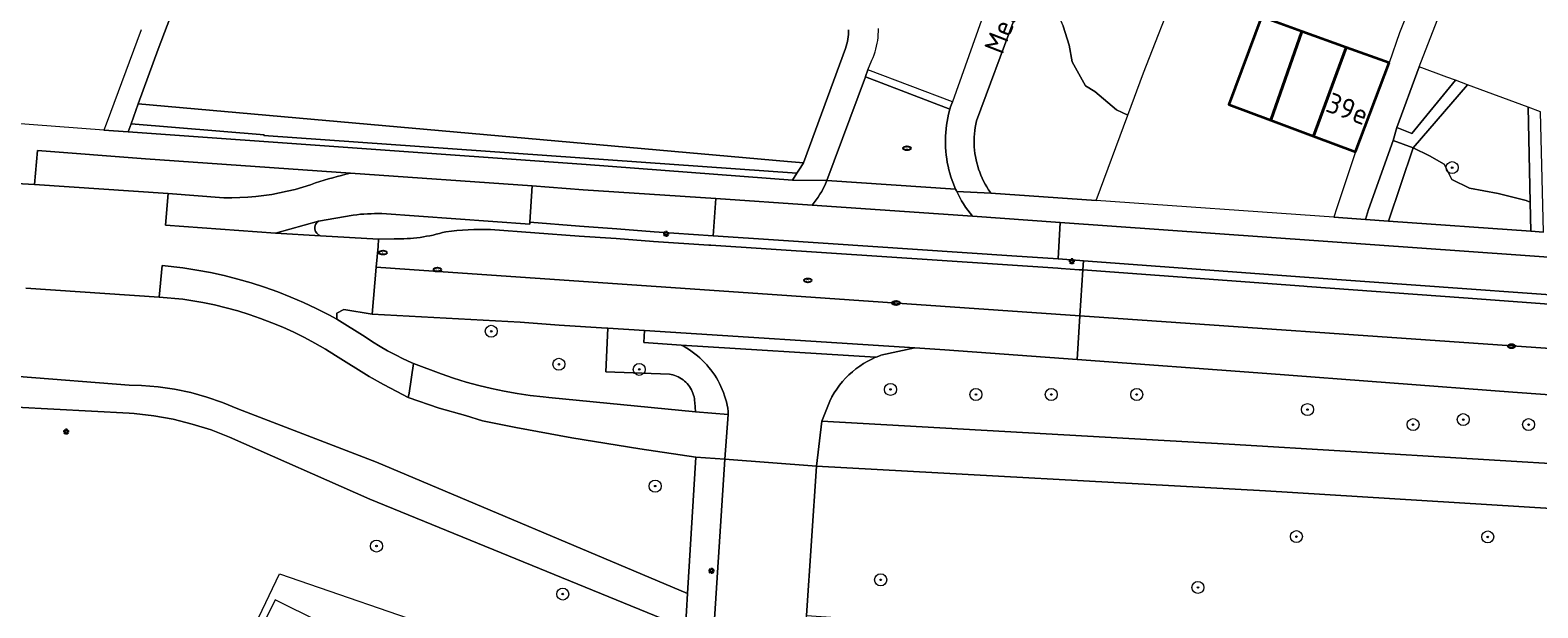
# Model space of a CAD drawing. Header units: metres. Extents: x 152610 to 160096, y 456114 to 462495.
# Tile 552 of 656: x 158102 to 158203, y 460944 to 460982. Entities that reach past the tile are written whole.
import ezdxf
from ezdxf.enums import TextEntityAlignment as Align

# ---------------------------------------------------------------- set-up
doc = ezdxf.new("R2010")
doc.units = ezdxf.units.M
doc.header["$LTSCALE"] = 0.5
doc.layers.get('0').update_dxf_attribs({"linetype": 'CONTINUOUS'})
for name, color, linetype, lineweight in [('B-PV-GR-BEPLANTING_CULTUUR_HEESTERS-GV', 251, 'CONTINUOUS', 18), ('B-PV-GR-BOOM-S', 251, 'CONTINUOUS', 25), ('B-PV-GR-HAAG-GV', 251, 'CONTINUOUS', 13), ('B-PV-IE-MEUBILAIR-S', 251, 'CONTINUOUS', 25), ('B-PV-OG-BEBOUWING-GV', 6, 'CONTINUOUS', 35), ('B-PV-OG-BEBOUWING-T18', 1, 'CONTINUOUS', 18), ('B-PV-OG-BEBOUWING_SCHUUR-GV', 251, 'CONTINUOUS', 18), ('B-PV-OG-TERREIN_BEGROEID-GV', 251, 'CONTINUOUS', 18), ('B-PV-OG-TOPOGRAFIE-T18', 1, 'CONTINUOUS', 18), ('B-PV-OG-WEG-GV', 251, 'CONTINUOUS', 18), ('B-PV-VH-GESLOTENVERHARDING_ASFALT-GV', 251, 'CONTINUOUS', 18), ('B-PV-VH-HALFVERHARDING_GRIND-GV', 251, 'CONTINUOUS', 18), ('B-PV-VH-ONVERHARD_ZAND-GV', 251, 'CONTINUOUS', 18), ('B-PV-VH-OPENVERHARDING_BETONELEMENT-GV', 251, 'CONTINUOUS', 18), ('B-PV-VH-OPENVERHARDING_BETONSTRAATSTEEN-GV', 251, 'CONTINUOUS', 18), ('B-PV-VH-OPENVERHARDING_STRAATBAKSTEEN-GV', 251, 'CONTINUOUS', 18), ('B-PV-VH-OPENVERHARDING_TEGEL-GV', 251, 'CONTINUOUS', 18)]:
    doc.layers.add(name, color=color, linetype=linetype, lineweight=lineweight)
doc.styles.add('NLCS-ISO', font='NLCS-ISO.ttf')
doc.styles.add('NLCS-ISO-M750-T18', font='NLCS-ISO.ttf', dxfattribs={"height": 1.35})

# ---------------------------------------------------------------- blocks, each defined once
blk = doc.blocks.new('SIE-MEUBILAIR_PAAL_LICHTMAST-SO')
for points in [[(-0.62, 0), (-1, 0)], [(-0.71, 0.71), (-0.44, 0.44)], [(0, 1), (0, 0.62)], [(0.44, 0.44), (0.71, 0.71)], [(1, 0), (0.62, 0)], [(-0.71, -0.71), (-0.44, -0.44)], [(0, -0.62), (0, -1)], [(0.44, -0.44), (0.71, -0.71)]]:
    blk.add_lwpolyline(points)
blk.add_circle((0, 0), 0.5)
blk = doc.blocks.new('SIE-MEUBILAIR_PUT_RIOOLPUT-SO')
blk.add_ellipse((0, 0), major_axis=(1.25, 0), ratio=0.54)
at = {"style": 'NLCS-ISO'}
blk.add_text('ri', height=0.75, dxfattribs=at).set_placement((-0.04, 0.07), align=Align.MIDDLE_CENTER)
blk = doc.blocks.new('SGR-BOOM_GBKN-SO')
at = {"linetype": 'ByBlock', "lineweight": 18}
h = blk.add_hatch(color=0, dxfattribs=at)
h.dxf.hatch_style = 1
edge = h.paths.add_edge_path()
edge.add_arc((0, 0), 0.25, 0, 360)
at = {"color": 0, "linetype": 'ByBlock', "lineweight": 18}
for radius in [2, 0.25]:
    blk.add_circle((0, 0), radius, dxfattribs=at)
at = {"color": 0, "linetype": 'ByBlock', "lineweight": 18, "style": 'NLCS-ISO'}
blk.add_attdef('SOORT', (2.5, 0), '', height=1.5, dxfattribs=at)

msp = doc.modelspace()

# ---------------------------------------------------------------- linework, layer by layer
at = {"layer": 'B-PV-GR-BEPLANTING_CULTUUR_HEESTERS-GV', "flags": 128}
for points in [[(158169.5, 460985.017), (158170.566, 460983.761), (158171.025, 460982.73), (158171.415, 460981.454), (158171.628, 460980.359), (158172.506, 460978.744), (158173.128, 460978.381), (158174.567, 460977.162), (158175.34, 460976.801), (158176.385, 460979.613), (158178.617, 460985.375), (158169.994, 460988.627), (158168.666, 460985.372)], [(158196.577, 460979.333), (158194.735, 460980.012), (158193.248, 460975.97), (158194.25, 460975.573), (158197.155, 460979.12)], [(158194.353, 460974.622), (158192.698, 460969.737), (158202.187, 460969.065), (158202.143, 460971.004), (158201.869, 460971.124), (158200.014, 460971.582), (158198.091, 460971.927), (158196.924, 460972.523), (158196.405, 460973.526), (158195.426, 460974.088)]]:
    msp.add_lwpolyline(points, close=True, dxfattribs=at)
at = {"layer": 'B-PV-GR-HAAG-GV', "flags": 128}
for points in [[(158152.663, 460973.712), (158109.404, 460977.555), (158108.918, 460976.223), (158117.778, 460975.487), (158117.772, 460975.434), (158153.288, 460972.936), (158153.547, 460973.326), (158153.728, 460973.617)], [(158194.353, 460974.622), (158193, 460975.118), (158191.365, 460970.508), (158191.169, 460969.845), (158192.698, 460969.737)]]:
    msp.add_lwpolyline(points, close=True, dxfattribs=at)
msp.add_lwpolyline([(158123.531, 460972.927), (158109.892, 460973.894), (158102.676, 460974.448), (158102.493, 460972.182), (158111.399, 460971.575), (158115.111, 460971.301), (158115.643, 460971.296), (158116.174, 460971.308), (158116.705, 460971.337), (158117.235, 460971.383), (158117.763, 460971.445), (158118.289, 460971.524), (158118.812, 460971.619), (158119.332, 460971.731), (158119.848, 460971.858), (158120.36, 460972.002), (158120.867, 460972.162), (158121.217, 460972.283)], dxfattribs=at)
at = {"layer": 'B-PV-GR-HAAG-GV'}
msp.add_lwpolyline([(158121.217, 460972.283, -0.0268766), (158123.531, 460972.927)], format="xyb", dxfattribs=at)
at = {"layer": 'B-PV-OG-BEBOUWING-GV', "flags": 128}
for points in [[(158186.928, 460982.374), (158184.238, 460983.345), (158182.062, 460977.503), (158184.858, 460976.463)], [(158189.881, 460981.307), (158186.928, 460982.374), (158184.858, 460976.463), (158187.705, 460975.405)], [(158192.74, 460980.275), (158189.881, 460981.307), (158187.705, 460975.405), (158190.508, 460974.363)]]:
    msp.add_lwpolyline(points, close=True, dxfattribs=at)
at = {"layer": 'B-PV-OG-BEBOUWING_SCHUUR-GV', "flags": 128}
msp.add_lwpolyline([(158121.518, 460943.023), (158118.52, 460944.508), (158117.053, 460941.546), (158120.051, 460940.061)], close=True, dxfattribs=at)
at = {"layer": 'B-PV-OG-TERREIN_BEGROEID-GV', "flags": 128}
for points in [[(158117.431, 460998.84), (158110.728, 460981.19), (158109.404, 460977.555), (158152.663, 460973.712), (158153.728, 460973.617), (158156.512, 460981.238), (158156.566, 460981.388), (158156.612, 460981.541), (158156.65, 460981.696), (158156.681, 460981.853), (158156.704, 460982.011), (158156.719, 460982.17), (158156.726, 460982.329), (158156.725, 460982.489)], [(158167.767, 460983.168), (158165.251, 460976.412), (158165.205, 460976.2), (158165.166, 460975.986), (158165.136, 460975.771), (158165.114, 460975.555), (158165.099, 460975.339), (158165.093, 460975.121), (158165.094, 460974.904), (158165.104, 460974.687), (158165.121, 460974.471), (158165.146, 460974.255), (158165.18, 460974.041), (158165.221, 460973.828), (158165.27, 460973.616), (158165.327, 460973.406), (158165.391, 460973.199), (158165.464, 460972.994), (158165.543, 460972.792), (158165.63, 460972.593), (158165.724, 460972.398), (158165.826, 460972.206), (158165.934, 460972.017), (158166.049, 460971.834), (158166.171, 460971.654), (158166.199, 460971.615), (158173.227, 460971.117), (158175.34, 460976.801), (158174.567, 460977.162), (158173.128, 460978.381), (158172.506, 460978.744), (158171.628, 460980.359), (158171.415, 460981.454), (158171.025, 460982.73)], [(158101.444, 460959.401), (158108.783, 460958.817), (158109.613, 460958.796), (158110.717, 460958.707), (158111.814, 460958.548), (158112.898, 460958.321), (158113.966, 460958.026), (158115.013, 460957.665), (158116.036, 460957.239), (158125.279, 460953.691), (158145.996, 460944.936), (158146.556, 460954.014), (158142.826, 460954.582), (158138.279, 460955.317), (158134.55, 460955.992), (158132.325, 460956.45), (158131.193, 460956.785), (158129.457, 460957.294), (158127.386, 460957.997), (158126.636, 460958.384), (158125.744, 460958.857), (158124.778, 460959.401), (158122.548, 460960.796), (158121.868, 460961.215), (158121.175, 460961.612), (158120.471, 460961.987), (158119.754, 460962.34), (158119.027, 460962.671), (158118.29, 460962.978), (158117.544, 460963.263), (158116.789, 460963.523), (158116.026, 460963.76), (158115.257, 460963.973), (158114.481, 460964.161), (158113.699, 460964.325), (158112.913, 460964.464), (158112.376, 460964.545), (158110.795, 460964.678), (158101.901, 460965.277)], [(158216.681, 460957.226), (158200.986, 460958.356), (158184.603, 460959.599), (158171.96, 460960.518), (158163.129, 460961.16), (158161.138, 460961.308), (158158.886, 460960.812), (158158.845, 460960.797), (158158.556, 460960.684), (158158.53, 460960.672), (158158.274, 460960.556), (158157.998, 460960.413), (158157.73, 460960.257), (158157.471, 460960.087), (158157.22, 460959.904), (158156.98, 460959.708), (158156.75, 460959.501), (158156.53, 460959.281), (158156.323, 460959.051), (158156.127, 460958.81), (158155.944, 460958.56), (158155.775, 460958.3), (158155.619, 460958.032), (158155.477, 460957.756), (158154.948, 460956.426), (158154.955, 460956.425), (158182.091, 460954.882), (158206.412, 460953.423)], [(158106.682, 460868.527), (158104.351, 460878.812), (158103.208, 460887.463), (158102.636, 460905.571), (158104.208, 460912.517), (158109.864, 460927.487), (158118.821, 460946.246), (158130.021, 460942.377), (158141.961, 460938.489), (158141.896, 460938.291), (158145.507, 460937.007), (158145.853, 460942.623), (158124.832, 460951.224), (158115.482, 460955.359), (158114.256, 460955.831), (158113.002, 460956.226), (158111.725, 460956.541), (158110.432, 460956.775), (158109.126, 460956.928), (158108.792, 460956.953), (158101.272, 460957.348)]]:
    msp.add_lwpolyline(points, dxfattribs=at)
for points in [[(158197.952, 460978.825), (158194.353, 460974.622), (158195.426, 460974.088), (158196.405, 460973.526), (158196.924, 460972.523), (158198.091, 460971.927), (158200.014, 460971.582), (158201.869, 460971.124), (158202.143, 460971.004), (158201.999, 460977.333)], [(158140.683, 460962.606), (158140.627, 460962.61), (158137.446, 460962.814), (158134.84, 460963.015), (158124.991, 460963.547), (158123.101, 460963.866), (158122.637, 460963.606), (158122.628, 460963.209), (158124.524, 460962.034), (158125.011, 460961.708), (158125.508, 460961.398), (158126.014, 460961.104), (158126.529, 460960.826), (158127.052, 460960.564), (158127.584, 460960.319), (158127.744, 460960.253), (158129.588, 460959.563), (158130.413, 460959.279), (158131.246, 460959.021), (158132.087, 460958.789), (158132.935, 460958.584), (158133.789, 460958.406), (158134.649, 460958.255), (158135.512, 460958.13), (158136.379, 460958.033), (158136.746, 460958), (158146.52, 460957.036), (158146.478, 460957.664), (158146.47, 460957.789), (158146.454, 460957.914), (158146.43, 460958.037), (158146.398, 460958.158), (158146.359, 460958.277), (158146.312, 460958.394), (158146.257, 460958.507), (158146.196, 460958.616), (158146.128, 460958.721), (158146.053, 460958.822), (158145.972, 460958.918), (158145.885, 460959.008), (158145.792, 460959.093), (158145.694, 460959.171), (158145.592, 460959.244), (158145.485, 460959.309), (158145.374, 460959.368), (158145.259, 460959.419), (158145.142, 460959.463), (158145.022, 460959.499), (158144.9, 460959.528), (158144.789, 460959.547), (158140.553, 460959.711)], [(158184.512, 460951.779), (158154.599, 460953.412), (158153.912, 460943.464), (158155.87, 460943.35), (158155.838, 460942.859), (158159.93, 460942.683), (158170.259, 460942.057), (158181.4, 460941.573), (158190.621, 460941.193), (158206.11, 460941.015), (158216.217, 460941.308), (158227.449, 460941.874), (158229.405, 460941.697), (158229.886, 460948.818), (158221.264, 460949.528), (158217.937, 460949.756), (158205.682, 460950.461)]]:
    msp.add_lwpolyline(points, close=True, dxfattribs=at)
at = {"layer": 'B-PV-OG-WEG-GV', "flags": 128}
msp.add_lwpolyline([(158152.982, 460972.475), (158153.288, 460972.936), (158117.772, 460975.434), (158117.778, 460975.487), (158108.918, 460976.223), (158108.72, 460975.691), (158139.242, 460973.516)], close=True, dxfattribs=at)
at = {"layer": 'B-PV-VH-GESLOTENVERHARDING_ASFALT-GV', "flags": 128}
for points in [[(158163.647, 460977.694), (158158.015, 460979.825), (158157.861, 460979.376), (158157.851, 460979.35), (158163.482, 460977.205), (158163.524, 460977.349)], [(158163.482, 460977.205), (158157.851, 460979.35), (158155.282, 460972.447), (158155.279, 460972.442), (158163.86, 460971.87), (158163.807, 460971.987), (158163.712, 460972.218), (158163.625, 460972.451), (158163.545, 460972.687), (158163.473, 460972.926), (158163.409, 460973.167), (158163.352, 460973.409), (158163.304, 460973.654), (158163.262, 460973.899), (158163.229, 460974.146), (158163.204, 460974.394), (158163.187, 460974.643), (158163.178, 460974.892), (158163.177, 460975.141), (158163.184, 460975.39), (158163.199, 460975.639), (158163.222, 460975.887), (158163.252, 460976.134), (158163.291, 460976.381), (158163.337, 460976.625), (158163.392, 460976.869), (158163.454, 460977.11)], [(158147.71, 460968.756), (158147.883, 460971.243), (158139.046, 460971.823), (158135.64, 460972.086), (158135.496, 460969.672), (158138.798, 460969.398), (158141.292, 460969.221), (158143.767, 460969.029)], [(158164.989, 460970.067), (158154.298, 460970.797), (158147.883, 460971.243), (158147.71, 460968.756), (158152.052, 460968.466), (158167.606, 460967.427), (158170.691, 460967.221), (158170.832, 460969.652)], [(158170.832, 460969.652), (158170.691, 460967.221), (158172.138, 460967.125), (158172.382, 460967.107), (158187.093, 460966.014), (158212.451, 460964.181), (158217.095, 460963.843), (158218.706, 460966.254)], [(158140.683, 460962.606), (158143.132, 460962.446), (158161.138, 460961.308), (158163.129, 460961.16), (158171.96, 460960.518), (158172.143, 460963.427), (158151.334, 460964.873), (158128.416, 460966.449), (158127.465, 460966.514), (158125.258, 460966.666), (158124.991, 460963.547), (158134.84, 460963.015), (158137.446, 460962.814), (158140.627, 460962.61)], [(158187.06, 460965.403), (158172.336, 460966.49), (158172.143, 460963.427), (158230.986, 460959.34), (158300.115, 460954.697), (158325.066, 460952.885), (158325.227, 460955.742), (158324.583, 460955.78), (158321.275, 460955.982), (158305.975, 460956.918), (158301.006, 460957.222), (158299.783, 460957.305), (158288.783, 460958.111), (158277.386, 460958.944), (158265.347, 460959.787), (158248.935, 460960.965), (158243.053, 460961.367), (158235.615, 460961.873), (158235.407, 460961.896), (158231.423, 460962.18), (158216.63, 460963.235), (158212.393, 460963.537), (158197.707, 460964.637), (158187.272, 460965.39)], [(158230.986, 460959.34), (158172.143, 460963.427), (158171.96, 460960.518), (158184.603, 460959.599), (158200.986, 460958.356), (158216.681, 460957.226), (158219.696, 460957.026), (158222.346, 460956.813), (158224.611, 460956.671), (158242.654, 460955.402), (158245.051, 460955.217), (158248.48, 460954.975), (158264.727, 460953.818), (158276.904, 460952.936), (158288.365, 460952.131), (158304.74, 460950.951), (158306.483, 460950.844), (158309.477, 460950.647), (158321.195, 460949.985), (158323.42, 460949.856), (158324.89, 460949.768), (158325.066, 460952.885), (158300.115, 460954.697)], [(158161.138, 460961.308), (158143.132, 460962.446), (158143.082, 460961.648), (158145.576, 460961.49), (158158.53, 460960.672), (158158.556, 460960.684), (158158.845, 460960.797), (158158.886, 460960.812)], [(158158.53, 460960.672), (158145.576, 460961.49), (158145.767, 460961.387), (158145.954, 460961.277), (158146.137, 460961.161), (158146.315, 460961.038), (158146.489, 460960.908), (158146.657, 460960.772), (158146.821, 460960.63), (158146.979, 460960.481), (158147.132, 460960.328), (158147.279, 460960.168), (158147.42, 460960.003), (158147.555, 460959.834), (158147.683, 460959.659), (158147.805, 460959.479), (158147.92, 460959.296), (158148.029, 460959.108), (158148.13, 460958.916), (158148.224, 460958.721), (158148.311, 460958.523), (158148.391, 460958.321), (158148.463, 460958.116), (158148.527, 460957.909), (158148.584, 460957.7), (158148.633, 460957.489), (158148.674, 460957.276), (158148.707, 460957.062), (158148.712, 460956.867), (158148.48, 460953.881), (158154.599, 460953.412), (158154.948, 460956.426), (158155.477, 460957.756), (158155.619, 460958.032), (158155.775, 460958.3), (158155.944, 460958.56), (158156.127, 460958.81), (158156.323, 460959.051), (158156.53, 460959.281), (158156.75, 460959.501), (158156.98, 460959.708), (158157.22, 460959.904), (158157.471, 460960.087), (158157.73, 460960.257), (158157.998, 460960.413), (158158.274, 460960.556)], [(158148.712, 460956.867), (158146.52, 460957.036), (158136.746, 460958), (158136.379, 460958.033), (158135.512, 460958.13), (158134.649, 460958.255), (158133.789, 460958.406), (158132.935, 460958.584), (158132.087, 460958.789), (158131.246, 460959.021), (158130.413, 460959.279), (158129.588, 460959.563), (158127.744, 460960.253), (158127.452, 460958.279), (158127.386, 460957.997), (158129.457, 460957.294), (158131.193, 460956.785), (158132.325, 460956.45), (158134.55, 460955.992), (158138.279, 460955.317), (158142.826, 460954.582), (158146.556, 460954.014), (158148.48, 460953.881)]]:
    msp.add_lwpolyline(points, close=True, dxfattribs=at)
for points in [[(158126.439, 460968.565), (158125.407, 460968.55), (158125.377, 460968.055), (158125.258, 460966.666), (158127.465, 460966.514), (158128.416, 460966.449), (158151.334, 460964.873), (158172.143, 460963.427)], [(158172.143, 460963.427), (158172.336, 460966.49), (158172.085, 460966.508), (158170.89, 460966.587), (158170.67, 460966.619), (158147.545, 460968.137), (158147.406, 460968.132), (158143.718, 460968.382), (158141.236, 460968.59), (158138.768, 460968.748), (158132.878, 460969.188)], [(158206.412, 460953.423), (158182.091, 460954.882), (158154.955, 460956.425), (158154.948, 460956.426), (158154.599, 460953.412), (158184.512, 460951.779), (158205.682, 460950.461)], [(158147.605, 460940.5), (158148.48, 460953.881), (158146.556, 460954.014), (158145.996, 460944.936), (158145.853, 460942.623)]]:
    msp.add_lwpolyline(points, dxfattribs=at)
at = {"layer": 'B-PV-VH-GESLOTENVERHARDING_ASFALT-GV'}
for points in [[(158129.888, 460969.037, -0.0805624), (158126.439, 460968.565)], [(158132.878, 460969.188, 0.039132), (158129.888, 460969.037)]]:
    msp.add_lwpolyline(points, format="xyb", dxfattribs=at)
at = {"layer": 'B-PV-VH-HALFVERHARDING_GRIND-GV', "flags": 128}
msp.add_lwpolyline([(158145.996, 460944.936), (158125.279, 460953.691), (158116.036, 460957.239), (158115.013, 460957.665), (158113.966, 460958.026), (158112.898, 460958.321), (158111.814, 460958.548), (158110.717, 460958.707), (158109.613, 460958.796), (158108.783, 460958.817), (158101.444, 460959.401), (158101.272, 460957.348), (158108.792, 460956.953), (158109.126, 460956.928), (158110.432, 460956.775), (158111.725, 460956.541), (158113.002, 460956.226), (158114.256, 460955.831), (158115.482, 460955.359), (158124.832, 460951.224), (158145.853, 460942.623)], close=True, dxfattribs=at)
at = {"layer": 'B-PV-VH-ONVERHARD_ZAND-GV', "flags": 128}
for points in [[(158152.663, 460973.712), (158109.404, 460977.555), (158108.918, 460976.223), (158117.778, 460975.487), (158117.772, 460975.434), (158153.288, 460972.936), (158153.547, 460973.326), (158153.728, 460973.617)], [(158194.353, 460974.622), (158193, 460975.118), (158191.365, 460970.508), (158191.169, 460969.845), (158192.698, 460969.737)]]:
    msp.add_lwpolyline(points, close=True, dxfattribs=at)
msp.add_lwpolyline([(158123.531, 460972.927), (158109.892, 460973.894), (158102.676, 460974.448), (158102.493, 460972.182), (158111.399, 460971.575), (158115.111, 460971.301), (158115.643, 460971.296), (158116.174, 460971.308), (158116.705, 460971.337), (158117.235, 460971.383), (158117.763, 460971.445), (158118.289, 460971.524), (158118.812, 460971.619), (158119.332, 460971.731), (158119.848, 460971.858), (158120.36, 460972.002), (158120.867, 460972.162), (158121.217, 460972.283)], dxfattribs=at)
at = {"layer": 'B-PV-VH-ONVERHARD_ZAND-GV'}
msp.add_lwpolyline([(158121.217, 460972.283, -0.0266534), (158123.531, 460972.927)], format="xyb", dxfattribs=at)
at = {"layer": 'B-PV-VH-OPENVERHARDING_BETONELEMENT-GV', "flags": 128}
msp.add_lwpolyline([(158203.019, 460969.006), (158202.836, 460977.024), (158201.999, 460977.333), (158202.143, 460971.004), (158202.187, 460969.065)], close=True, dxfattribs=at)
at = {"layer": 'B-PV-VH-OPENVERHARDING_BETONSTRAATSTEEN-GV', "flags": 128}
for points in [[(158101.901, 460965.277), (158110.795, 460964.678), (158110.998, 460966.796), (158112.375, 460966.626), (158113.296, 460966.483), (158114.212, 460966.311), (158115.123, 460966.11), (158116.026, 460965.881), (158116.922, 460965.623), (158117.81, 460965.338), (158118.688, 460965.024), (158119.555, 460964.684), (158120.412, 460964.316), (158121.256, 460963.922), (158122.088, 460963.501), (158122.628, 460963.209), (158122.637, 460963.606), (158123.101, 460963.866), (158124.991, 460963.547), (158125.258, 460966.666), (158125.377, 460968.055), (158125.407, 460968.55), (158121.541, 460968.765), (158118.544, 460968.932), (158111.221, 460969.476), (158111.399, 460971.575), (158102.493, 460972.182), (158100.514, 460972.302)], [(158121.41, 460969.741), (158118.544, 460968.932), (158121.541, 460968.765)], [(158123.723, 460970.144), (158121.41, 460969.741)], [(158172.336, 460966.49), (158172.382, 460967.107), (158172.138, 460967.125), (158170.691, 460967.221), (158167.606, 460967.427), (158152.052, 460968.466), (158147.71, 460968.756), (158143.767, 460969.029), (158141.292, 460969.221), (158138.798, 460969.398), (158135.496, 460969.672), (158135.487, 460969.546), (158125.628, 460970.24)], [(158121.541, 460968.765), (158125.407, 460968.55), (158126.439, 460968.565)], [(158132.878, 460969.188), (158138.768, 460968.748), (158141.236, 460968.59), (158143.718, 460968.382), (158147.406, 460968.132), (158147.545, 460968.137), (158170.67, 460966.619), (158170.89, 460966.587), (158172.085, 460966.508), (158172.336, 460966.49)]]:
    msp.add_lwpolyline(points, dxfattribs=at)
at = {"layer": 'B-PV-VH-OPENVERHARDING_BETONSTRAATSTEEN-GV'}
for points in [[(158121.41, 460969.741, 0.6403839), (158121.541, 460968.765)], [(158121.541, 460968.765, -0.6403839), (158121.41, 460969.741)], [(158125.628, 460970.24, 0.0377787), (158123.723, 460970.144)], [(158126.439, 460968.565, 0.0805624), (158129.888, 460969.037)], [(158129.888, 460969.037, -0.039132), (158132.878, 460969.188)]]:
    msp.add_lwpolyline(points, format="xyb", dxfattribs=at)
at = {"layer": 'B-PV-VH-OPENVERHARDING_BETONSTRAATSTEEN-GV', "flags": 128}
for points in [[(158172.382, 460967.107), (158172.336, 460966.49), (158187.06, 460965.403), (158187.272, 460965.39), (158197.707, 460964.637), (158212.393, 460963.537), (158216.63, 460963.235), (158217.095, 460963.843), (158212.451, 460964.181), (158187.093, 460966.014)], [(158154.599, 460953.412), (158148.48, 460953.881), (158147.605, 460940.5), (158153.681, 460940.119), (158153.912, 460943.464)]]:
    msp.add_lwpolyline(points, close=True, dxfattribs=at)
at = {"layer": 'B-PV-VH-OPENVERHARDING_STRAATBAKSTEEN-GV', "flags": 128}
msp.add_lwpolyline([(158143.132, 460962.446), (158140.683, 460962.606), (158140.553, 460959.711), (158144.789, 460959.547), (158144.9, 460959.528), (158145.022, 460959.499), (158145.142, 460959.463), (158145.259, 460959.419), (158145.374, 460959.368), (158145.485, 460959.309), (158145.592, 460959.244), (158145.694, 460959.171), (158145.792, 460959.093), (158145.885, 460959.008), (158145.972, 460958.918), (158146.053, 460958.822), (158146.128, 460958.721), (158146.196, 460958.616), (158146.257, 460958.507), (158146.312, 460958.394), (158146.359, 460958.277), (158146.398, 460958.158), (158146.43, 460958.037), (158146.454, 460957.914), (158146.47, 460957.789), (158146.478, 460957.664), (158146.52, 460957.036), (158148.712, 460956.867), (158148.707, 460957.062), (158148.674, 460957.276), (158148.633, 460957.489), (158148.584, 460957.7), (158148.527, 460957.909), (158148.463, 460958.116), (158148.391, 460958.321), (158148.311, 460958.523), (158148.224, 460958.721), (158148.13, 460958.916), (158148.029, 460959.108), (158147.92, 460959.296), (158147.805, 460959.479), (158147.683, 460959.659), (158147.555, 460959.834), (158147.42, 460960.003), (158147.279, 460960.168), (158147.132, 460960.328), (158146.979, 460960.481), (158146.821, 460960.63), (158146.657, 460960.772), (158146.489, 460960.908), (158146.315, 460961.038), (158146.137, 460961.161), (158145.954, 460961.277), (158145.767, 460961.387), (158145.576, 460961.49), (158143.082, 460961.648)], close=True, dxfattribs=at)
at = {"layer": 'B-PV-VH-OPENVERHARDING_TEGEL-GV', "flags": 128}
for points in [[(158203.349, 461008.676), (158201.943, 461004.844), (158201.863, 461004.626), (158200.465, 461000.817), (158200.166, 461000), (158199.136, 460997.408), (158197.728, 460993.557), (158196.261, 460989.543), (158194.922, 460986.036), (158193.434, 460982.278), (158192.74, 460980.275), (158190.508, 460974.363), (158189.26, 460970.631), (158189.048, 460969.996), (158191.169, 460969.845), (158191.365, 460970.508), (158193, 460975.118), (158193.248, 460975.97), (158194.735, 460980.012), (158195.633, 460982.312), (158198.856, 460990.578), (158202.251, 461000), (158202.775, 461001.512)], [(158109.601, 460982.487), (158107.256, 460976.193), (158107.113, 460975.81), (158108.72, 460975.691), (158108.918, 460976.223), (158109.404, 460977.555), (158110.728, 460981.19), (158117.431, 460998.84)], [(158156.725, 460982.489), (158156.726, 460982.329), (158156.719, 460982.17), (158156.704, 460982.011), (158156.681, 460981.853), (158156.65, 460981.696), (158156.612, 460981.541), (158156.566, 460981.388), (158156.512, 460981.238), (158153.728, 460973.617), (158153.547, 460973.326), (158153.288, 460972.936), (158152.982, 460972.475), (158155.279, 460972.442), (158155.282, 460972.447), (158157.851, 460979.35), (158157.861, 460979.376), (158158.015, 460979.825), (158158.279, 460980.464), (158158.357, 460980.645), (158158.428, 460980.828), (158158.491, 460981.015), (158158.546, 460981.204), (158158.594, 460981.395), (158158.634, 460981.588), (158158.666, 460981.782), (158158.69, 460981.977), (158158.707, 460982.174), (158158.715, 460982.37), (158158.715, 460982.567)], [(158165.585, 460983.127), (158163.647, 460977.694), (158163.524, 460977.349), (158163.482, 460977.205), (158163.454, 460977.11), (158163.392, 460976.869), (158163.337, 460976.625), (158163.291, 460976.381), (158163.252, 460976.134), (158163.222, 460975.887), (158163.199, 460975.639), (158163.184, 460975.39), (158163.177, 460975.141), (158163.178, 460974.892), (158163.187, 460974.643), (158163.204, 460974.394), (158163.229, 460974.146), (158163.262, 460973.899), (158163.304, 460973.654), (158163.352, 460973.409), (158163.409, 460973.167), (158163.473, 460972.926), (158163.545, 460972.687), (158163.625, 460972.451), (158163.712, 460972.218), (158163.807, 460971.987), (158163.86, 460971.87), (158163.909, 460971.76), (158163.933, 460971.712), (158166.199, 460971.615), (158166.171, 460971.654), (158166.049, 460971.834), (158165.934, 460972.017), (158165.826, 460972.206), (158165.724, 460972.398), (158165.63, 460972.593), (158165.543, 460972.792), (158165.464, 460972.994), (158165.391, 460973.199), (158165.327, 460973.406), (158165.27, 460973.616), (158165.221, 460973.828), (158165.18, 460974.041), (158165.146, 460974.255), (158165.121, 460974.471), (158165.104, 460974.687), (158165.094, 460974.904), (158165.093, 460975.121), (158165.099, 460975.339), (158165.114, 460975.555), (158165.136, 460975.771), (158165.166, 460975.986), (158165.205, 460976.2), (158165.251, 460976.412), (158167.767, 460983.168)], [(158100.514, 460972.302), (158102.493, 460972.182), (158102.676, 460974.448), (158109.892, 460973.894), (158123.531, 460972.927), (158135.64, 460972.086), (158139.046, 460971.823), (158147.883, 460971.243), (158154.298, 460970.797), (158154.438, 460970.973), (158154.572, 460971.153), (158154.699, 460971.338), (158154.819, 460971.528), (158154.933, 460971.722), (158155.04, 460971.919), (158155.139, 460972.121), (158155.231, 460972.326), (158155.279, 460972.442), (158152.982, 460972.475), (158139.242, 460973.516), (158108.72, 460975.691), (158107.113, 460975.81), (158099.179, 460976.401)], [(158135.64, 460972.086), (158123.531, 460972.927)], [(158121.217, 460972.283), (158120.867, 460972.162), (158120.36, 460972.002), (158119.848, 460971.858), (158119.332, 460971.731), (158118.812, 460971.619), (158118.289, 460971.524), (158117.763, 460971.445), (158117.235, 460971.383), (158116.705, 460971.337), (158116.174, 460971.308), (158115.643, 460971.296), (158115.111, 460971.301), (158111.399, 460971.575), (158111.221, 460969.476), (158118.544, 460968.932), (158121.41, 460969.741), (158123.723, 460970.144)], [(158125.628, 460970.24), (158135.487, 460969.546), (158135.496, 460969.672), (158135.64, 460972.086)], [(158203.019, 460969.006), (158202.187, 460969.065), (158192.698, 460969.737), (158191.169, 460969.845), (158189.048, 460969.996), (158173.227, 460971.117), (158166.199, 460971.615), (158163.933, 460971.712), (158164.019, 460971.536), (158164.135, 460971.316), (158164.258, 460971.099), (158164.389, 460970.887), (158164.526, 460970.679), (158164.67, 460970.475), (158164.82, 460970.276), (158164.976, 460970.082), (158164.989, 460970.067), (158170.832, 460969.652), (158218.706, 460966.254)]]:
    msp.add_lwpolyline(points, dxfattribs=at)
for points in [[(158197.952, 460978.825), (158197.155, 460979.12), (158194.25, 460975.573), (158193.248, 460975.97), (158193, 460975.118), (158194.353, 460974.622)], [(158163.86, 460971.87), (158155.279, 460972.442), (158155.231, 460972.326), (158155.139, 460972.121), (158155.04, 460971.919), (158154.933, 460971.722), (158154.819, 460971.528), (158154.699, 460971.338), (158154.572, 460971.153), (158154.438, 460970.973), (158154.298, 460970.797), (158164.989, 460970.067), (158164.976, 460970.082), (158164.82, 460970.276), (158164.67, 460970.475), (158164.526, 460970.679), (158164.389, 460970.887), (158164.258, 460971.099), (158164.135, 460971.316), (158164.019, 460971.536), (158163.933, 460971.712), (158163.909, 460971.76)], [(158110.795, 460964.678), (158112.376, 460964.545), (158112.913, 460964.464), (158113.699, 460964.325), (158114.481, 460964.161), (158115.257, 460963.973), (158116.026, 460963.76), (158116.789, 460963.523), (158117.544, 460963.263), (158118.29, 460962.978), (158119.027, 460962.671), (158119.754, 460962.34), (158120.471, 460961.987), (158121.175, 460961.612), (158121.868, 460961.215), (158122.548, 460960.796), (158124.778, 460959.401), (158125.744, 460958.857), (158126.636, 460958.384), (158127.386, 460957.997), (158127.452, 460958.279), (158127.744, 460960.253), (158127.584, 460960.319), (158127.052, 460960.564), (158126.529, 460960.826), (158126.014, 460961.104), (158125.508, 460961.398), (158125.011, 460961.708), (158124.524, 460962.034), (158122.628, 460963.209), (158122.088, 460963.501), (158121.256, 460963.922), (158120.412, 460964.316), (158119.555, 460964.684), (158118.688, 460965.024), (158117.81, 460965.338), (158116.922, 460965.623), (158116.026, 460965.881), (158115.123, 460966.11), (158114.212, 460966.311), (158113.296, 460966.483), (158112.375, 460966.626), (158110.998, 460966.796)]]:
    msp.add_lwpolyline(points, close=True, dxfattribs=at)
at = {"layer": 'B-PV-VH-OPENVERHARDING_TEGEL-GV'}
for points in [[(158123.531, 460972.927, 0.0266534), (158121.217, 460972.283)], [(158123.723, 460970.144, -0.0377787), (158125.628, 460970.24)]]:
    msp.add_lwpolyline(points, format="xyb", dxfattribs=at)

# ---------------------------------------------------------------- block references
at = {"layer": 'B-PV-GR-BOOM-S', "xscale": 0.2, "yscale": 0.2, "zscale": 0.2}
for p in [(158196.943, 460973.305), (158132.922, 460962.403), (158137.424, 460960.204), (158142.78, 460959.869), (158159.519, 460958.53), (158165.21, 460958.196), (158170.231, 460958.196), (158175.922, 460958.196), (158187.304, 460957.191), (158194.334, 460956.187), (158197.682, 460956.522), (158202.034, 460956.187), (158143.839, 460952.091), (158125.274, 460948.103), (158186.564, 460948.73), (158199.31, 460948.704), (158158.864, 460945.85), (158180.003, 460945.343), (158137.677, 460944.906)]:
    msp.add_blockref('SGR-BOOM_GBKN-SO', p, dxfattribs=at)
at = {"layer": 'B-PV-IE-MEUBILAIR-S', "xscale": 0.2, "yscale": 0.2, "zscale": 0.2}
for name, p in [('SIE-MEUBILAIR_PUT_RIOOLPUT-SO', (158160.617, 460974.598)), ('SIE-MEUBILAIR_PAAL_LICHTMAST-SO', (158144.564, 460968.897)), ('SIE-MEUBILAIR_PUT_RIOOLPUT-SO', (158125.708, 460967.644)), ('SIE-MEUBILAIR_PUT_RIOOLPUT-SO', (158129.333, 460966.516)), ('SIE-MEUBILAIR_PAAL_LICHTMAST-SO', (158171.601, 460967.072)), ('SIE-MEUBILAIR_PUT_RIOOLPUT-SO', (158154.009, 460965.795)), ('SIE-MEUBILAIR_PUT_RIOOLPUT-SO', (158159.89, 460964.289)), ('SIE-MEUBILAIR_PUT_RIOOLPUT-SO', (158200.892, 460961.415)), ('SIE-MEUBILAIR_PAAL_LICHTMAST-SO', (158104.597, 460955.725)), ('SIE-MEUBILAIR_PAAL_LICHTMAST-SO', (158147.587, 460946.453))]:
    msp.add_blockref(name, p, dxfattribs=at)

# ---------------------------------------------------------------- texts
at = {"layer": 'B-PV-OG-BEBOUWING-T18', "style": 'NLCS-ISO-M750-T18'}
msp.add_text('39e', height=1.35, rotation=339.6, dxfattribs=at).set_placement((158189.978, 460977.227), align=Align.MIDDLE)
at = {"layer": 'B-PV-OG-TOPOGRAFIE-T18', "style": 'NLCS-ISO-M750-T18'}
msp.add_text('Meidoornhof', height=1.35, rotation=68.8, dxfattribs=at).set_placement((158168.121, 460985.602), align=Align.MIDDLE)

doc.saveas('drawing.dxf')
